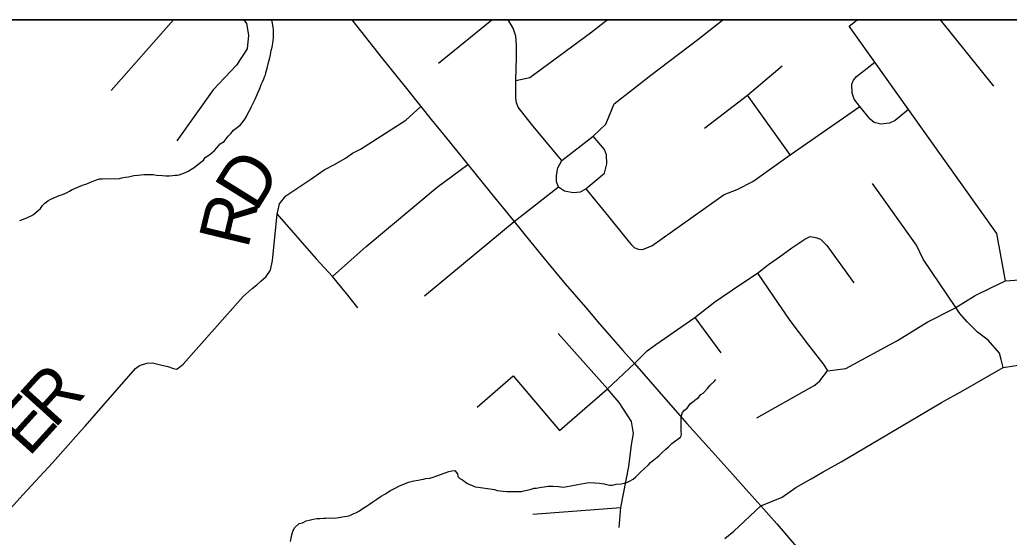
# Model space of a CAD drawing. Extents: x 0 to 34, y 0 to 22.
# Drawn here: x 7.327 to 7.879, y 20.611 to 20.9 of the extents above; entities that cross this region are included whole.
import ezdxf

# ---------------------------------------------------------------- set-up
doc = ezdxf.new("R2010")
doc.units = 0
for name, color, linetype in [('GM_X_Corporation', 7, 'Continuous'), ('GM_X_County_Road', 7, 'Continuous'), ('GM_X_Minor_River', 7, 'Continuous'), ('GM_X_Township_Road', 7, 'Continuous'), ('GM_X_Township_Road_Text', 7, 'Continuous'), ('SH_Cut_Line', 7, 'Continuous'), ('SH_Data', 7, 'Continuous')]:
    doc.layers.add(name, color=color, linetype=linetype)

msp = doc.modelspace()

# ---------------------------------------------------------------- linework, layer by layer
at = {"layer": 'GM_X_Corporation'}
msp.add_lwpolyline([(8.26616, 20.9), (5.67696, 20.9)], dxfattribs=at)
at = {"layer": 'GM_X_County_Road'}
for points in [[(7.51218, 20.9), (7.52876, 20.87897), (7.54272, 20.86169), (7.55062, 20.8516), (7.55642, 20.84445), (7.56416, 20.83483), (7.57693, 20.8193), (7.58928, 20.80385), (7.60265, 20.78743), (7.61188, 20.77591), (7.61933, 20.76684), (7.63107, 20.75281), (7.64373, 20.73824), (7.64922, 20.73172), (7.65677, 20.72298), (7.66327, 20.7155), (7.66968, 20.70825), (7.68346, 20.69251), (7.69903, 20.6749), (7.71112, 20.66129), (7.7229, 20.6482), (7.73176, 20.6382), (7.74011, 20.62899)], [(7.72022, 20.61062), (7.72521, 20.61471), (7.74011, 20.62899)], [(7.74011, 20.62899), (7.74903, 20.61883), (7.76007, 20.60604), (7.77071, 20.59385), (7.80361, 20.5542), (7.81116, 20.54488), (7.81835, 20.53624), (7.82091, 20.5329), (7.82605, 20.52635), (7.83042, 20.5216), (7.83593, 20.51704), (7.84448, 20.51101), (7.85884, 20.50097), (7.88029, 20.48584)]]:
    msp.add_lwpolyline(points, dxfattribs=at)
at = {"layer": 'GM_X_Minor_River'}
for points in [[(7.46841, 20.88985), (7.46853, 20.89459), (7.46837, 20.89573), (7.46786, 20.89802), (7.46752, 20.89974), (7.46747, 20.9)], [(7.32699, 20.78809), (7.33006, 20.78915), (7.3314, 20.78968), (7.33371, 20.79076), (7.33487, 20.79149), (7.3372, 20.7937), (7.33856, 20.7948), (7.33974, 20.79648), (7.34091, 20.79778), (7.34266, 20.79906), (7.344, 20.79978), (7.34593, 20.80068), (7.34765, 20.80139), (7.349, 20.80193), (7.35091, 20.80264), (7.35207, 20.80317), (7.35341, 20.80371), (7.35476, 20.80443), (7.3563, 20.80534), (7.35764, 20.80587), (7.35975, 20.80677), (7.36206, 20.80784), (7.36436, 20.80854), (7.36647, 20.80944), (7.3703, 20.81085), (7.37145, 20.8112), (7.37297, 20.81135), (7.37469, 20.8115), (7.37905, 20.81138), (7.38266, 20.81148), (7.384, 20.81182), (7.38591, 20.81215), (7.38763, 20.81249), (7.39068, 20.81317), (7.39277, 20.8133), (7.3962, 20.81378), (7.40133, 20.81365), (7.40322, 20.81341), (7.40663, 20.81313), (7.40853, 20.81289), (7.41024, 20.81303), (7.41214, 20.81317), (7.41366, 20.81332), (7.4148, 20.81329), (7.41595, 20.81345), (7.4194, 20.81488), (7.42094, 20.8156), (7.42248, 20.81651), (7.42422, 20.8176), (7.42635, 20.81925), (7.42945, 20.82164), (7.43044, 20.82313), (7.43295, 20.82477), (7.43567, 20.82716), (7.43684, 20.82865), (7.4388, 20.83087), (7.44092, 20.83215), (7.4421, 20.83363), (7.44328, 20.83512), (7.44464, 20.8366), (7.44621, 20.83846), (7.44834, 20.84011), (7.44989, 20.84121), (7.45106, 20.8425), (7.45244, 20.84455), (7.45343, 20.84605), (7.45423, 20.84773), (7.45563, 20.85035), (7.45623, 20.85166), (7.45683, 20.85279), (7.45744, 20.85429), (7.45823, 20.85578), (7.45985, 20.85954), (7.46085, 20.8616), (7.46167, 20.86385), (7.46247, 20.86573), (7.46308, 20.86704), (7.46349, 20.86816), (7.46409, 20.86929), (7.4643, 20.87042), (7.46494, 20.87306), (7.46578, 20.87626), (7.46641, 20.87871), (7.46684, 20.88041), (7.46706, 20.88173), (7.46728, 20.88286), (7.46771, 20.88475), (7.46814, 20.88701), (7.46841, 20.88985)], [(7.66396, 20.64156), (7.66588, 20.64208), (7.66703, 20.64262), (7.66896, 20.6437), (7.67051, 20.64499), (7.67246, 20.64703), (7.67344, 20.64814), (7.67518, 20.64961), (7.67752, 20.65183), (7.67869, 20.65312), (7.68334, 20.65679), (7.6851, 20.65865), (7.68723, 20.66049), (7.68879, 20.66177), (7.69054, 20.66363), (7.69558, 20.66748), (7.69599, 20.66879), (7.69584, 20.67031), (7.6957, 20.67222), (7.69574, 20.67373), (7.69578, 20.67544), (7.69586, 20.67866), (7.69608, 20.67979), (7.69649, 20.68092), (7.69766, 20.68222), (7.69921, 20.68331), (7.7, 20.68462), (7.70079, 20.68574), (7.70408, 20.68831), (7.70544, 20.68941), (7.70681, 20.69108), (7.70797, 20.69181), (7.71051, 20.6944), (7.71188, 20.69626), (7.71421, 20.69829), (7.71509, 20.69939)], [(7.47798, 20.60906), (7.47864, 20.61265), (7.47905, 20.61396), (7.47946, 20.61509), (7.48045, 20.61677), (7.48279, 20.61899), (7.4847, 20.6195), (7.48663, 20.62059), (7.48834, 20.62093), (7.49063, 20.62144), (7.49273, 20.62176), (7.49425, 20.62191), (7.49654, 20.62204), (7.49768, 20.62201), (7.49977, 20.62215), (7.50242, 20.62207), (7.5049, 20.62239), (7.50814, 20.62287), (7.50948, 20.62322), (7.51101, 20.62356), (7.51293, 20.62446), (7.51485, 20.62516), (7.51639, 20.62607), (7.51852, 20.62753), (7.52025, 20.62863), (7.52199, 20.62991), (7.52393, 20.63119), (7.52605, 20.63265), (7.52856, 20.63429), (7.53049, 20.63538), (7.53165, 20.63611), (7.53377, 20.63738), (7.53512, 20.63829), (7.53666, 20.63901), (7.53839, 20.63991), (7.54376, 20.64205), (7.54682, 20.64292), (7.54911, 20.64324), (7.55083, 20.64357), (7.55216, 20.64373), (7.5535, 20.64407), (7.5556, 20.64439), (7.55751, 20.64491), (7.55962, 20.64562), (7.56422, 20.64739), (7.56633, 20.6481), (7.56786, 20.64844), (7.56957, 20.64858), (7.57104, 20.64683), (7.57119, 20.64531), (7.5723, 20.64415), (7.5738, 20.64335), (7.57623, 20.64158), (7.57735, 20.64098), (7.57885, 20.64037), (7.58092, 20.63956), (7.58263, 20.63932), (7.59171, 20.63795), (7.59322, 20.63753), (7.59492, 20.63729), (7.59643, 20.63707), (7.59851, 20.63682), (7.60099, 20.63695), (7.60478, 20.63685), (7.60649, 20.63699), (7.60802, 20.63733), (7.60993, 20.63766), (7.61222, 20.63817), (7.61375, 20.6387), (7.61509, 20.63885), (7.61681, 20.63919), (7.61795, 20.63935), (7.61947, 20.6395), (7.62157, 20.63982), (7.62423, 20.63994), (7.62745, 20.63967), (7.62992, 20.63941), (7.6322, 20.63973), (7.6343, 20.64006), (7.63811, 20.64072), (7.64022, 20.64123), (7.64231, 20.64156), (7.64403, 20.64189), (7.64764, 20.6418), (7.65029, 20.64154), (7.65294, 20.64109), (7.65407, 20.64087), (7.65596, 20.64044), (7.6571, 20.64041), (7.65824, 20.64057), (7.65958, 20.64091), (7.66225, 20.64122), (7.66396, 20.64156)]]:
    msp.add_lwpolyline(points, dxfattribs=at)
at = {"layer": 'GM_X_Township_Road'}
for p, q in [((7.37803, 20.86047), (7.41281, 20.9)), ((7.56041, 20.87589), (7.59021, 20.9)), ((7.78942, 20.89648), (7.79394, 20.9)), ((7.87002, 20.86305), (7.8403, 20.9)), ((7.75659, 20.82469), (7.73284, 20.85797)), ((7.6293, 20.82151), (7.62617, 20.82526)), ((7.60265, 20.78743), (7.62737, 20.80676)), ((7.64268, 20.80571), (7.65526, 20.79025)), ((7.55263, 20.74595), (7.60265, 20.78743)), ((7.70332, 20.73402), (7.71793, 20.71422)), ((7.65473, 20.69408), (7.62729, 20.72495)), ((7.613, 20.62434), (7.66216, 20.62791))]:
    msp.add_line(p, q, dxfattribs=at)
for points in [[(7.45202, 20.9), (7.45349, 20.89784), (7.45459, 20.89143), (7.45386, 20.88373), (7.44781, 20.87476), (7.43481, 20.86084), (7.41466, 20.83245)], [(7.62617, 20.82526), (7.61237, 20.84178), (7.60483, 20.85126), (7.60395, 20.85371), (7.6036, 20.85652), (7.60364, 20.86609), (7.60399, 20.8789), (7.60399, 20.88592), (7.60364, 20.89084), (7.60206, 20.8954), (7.59927, 20.9)], [(7.60364, 20.86609), (7.61141, 20.86784), (7.64527, 20.89276), (7.65461, 20.9)], [(7.62737, 20.80676), (7.62632, 20.80957), (7.62632, 20.81308), (7.62702, 20.81747), (7.6293, 20.82151), (7.64667, 20.83502), (7.65387, 20.84187), (7.65843, 20.8531), (7.67896, 20.86907), (7.70515, 20.88908), (7.71895, 20.9)], [(7.87655, 20.75438), (7.87181, 20.78075), (7.8226, 20.84987), (7.8038, 20.87627), (7.78942, 20.89648)], [(7.8226, 20.84987), (7.81503, 20.84379), (7.81199, 20.84233), (7.80716, 20.84176), (7.80339, 20.84274), (7.80108, 20.84452), (7.79538, 20.8517), (7.79215, 20.85572), (7.79114, 20.85913), (7.79102, 20.86407), (7.79187, 20.86635), (7.79353, 20.86845), (7.8038, 20.87627)], [(7.70888, 20.83957), (7.73284, 20.85797), (7.75204, 20.8743)], [(7.3634, 20.6733), (7.3736, 20.68478), (7.39156, 20.70549), (7.39371, 20.70715), (7.3978, 20.7084), (7.40105, 20.70859), (7.40541, 20.70757), (7.40961, 20.70659), (7.41271, 20.70556), (7.41434, 20.70522), (7.41543, 20.70562), (7.41816, 20.708), (7.45154, 20.74568), (7.45654, 20.75006), (7.45919, 20.75211), (7.46146, 20.75416), (7.46433, 20.75681), (7.46676, 20.76037), (7.46797, 20.76566), (7.47047, 20.79163), (7.47183, 20.79738), (7.47538, 20.80177), (7.49037, 20.81191), (7.49681, 20.8163), (7.50241, 20.81925), (7.50862, 20.82281), (7.51255, 20.82554), (7.51702, 20.82788), (7.54223, 20.84402), (7.55062, 20.8516)], [(7.65526, 20.79025), (7.65746, 20.78755), (7.66676, 20.77596), (7.66817, 20.77439), (7.66966, 20.77294), (7.6719, 20.77206), (7.67431, 20.77193), (7.6794, 20.77386), (7.71975, 20.80264), (7.72708, 20.80527), (7.73568, 20.80975), (7.75659, 20.82469), (7.79538, 20.8517)], [(7.62737, 20.80676), (7.63075, 20.80466), (7.63566, 20.80361), (7.6397, 20.80413), (7.64268, 20.80571), (7.65299, 20.81449), (7.65439, 20.81958), (7.65422, 20.82467), (7.65295, 20.82756), (7.64667, 20.83502)], [(7.47047, 20.79163), (7.49219, 20.76672), (7.50142, 20.75688), (7.52007, 20.77361), (7.55978, 20.80658), (7.57693, 20.8193)], [(7.87539, 20.70607), (7.87418, 20.71053), (7.8732, 20.7141), (7.86696, 20.72124), (7.86104, 20.72586), (7.8552, 20.73154), (7.85114, 20.73624), (7.84888, 20.73959), (7.83068, 20.76655), (7.82691, 20.77438), (7.80239, 20.80861)], [(7.68159, 20.71893), (7.70332, 20.73402), (7.71456, 20.74262), (7.72904, 20.7526), (7.73837, 20.75876), (7.74453, 20.76355), (7.75054, 20.76777), (7.75751, 20.7728), (7.76465, 20.77767), (7.76773, 20.77921), (7.7709, 20.77864), (7.77349, 20.77767), (7.77706, 20.77418), (7.79199, 20.75325)], [(7.73837, 20.75876), (7.74709, 20.74578), (7.75642, 20.73231), (7.76682, 20.7186), (7.7753, 20.70749), (7.77741, 20.70421), (7.78757, 20.70542), (7.81644, 20.72104), (7.833, 20.73134), (7.8476, 20.73881), (7.84888, 20.73959), (7.85976, 20.74627), (7.86837, 20.75043), (7.87655, 20.75438), (7.8975, 20.75587), (7.92283, 20.75738)], [(7.51558, 20.7394), (7.50914, 20.74742), (7.50142, 20.75688)], [(7.74011, 20.62899), (7.75201, 20.63383), (7.75966, 20.63921), (7.76825, 20.64402), (7.77494, 20.6479), (7.78506, 20.65343), (7.84094, 20.68651), (7.85295, 20.69325), (7.87539, 20.70607), (7.88375, 20.70728), (7.95876, 20.72169)], [(7.66968, 20.70825), (7.67688, 20.71536), (7.68159, 20.71893)], [(7.58213, 20.68393), (7.60214, 20.70137), (7.62801, 20.67093), (7.65473, 20.69408), (7.66968, 20.70825)], [(7.73805, 20.67792), (7.77033, 20.69625), (7.77309, 20.69869), (7.77741, 20.70421)], [(7.66116, 20.61676), (7.66216, 20.62791), (7.6666, 20.65078), (7.66802, 20.66292), (7.66917, 20.66921), (7.66802, 20.67593), (7.66116, 20.6865), (7.65473, 20.69408)], [(7.2232, 20.53032), (7.23859, 20.54254), (7.25142, 20.55219), (7.27084, 20.57169), (7.29347, 20.59621), (7.31178, 20.61651), (7.3287, 20.63496), (7.34523, 20.65284), (7.36129, 20.67093), (7.3634, 20.6733)]]:
    msp.add_lwpolyline(points, dxfattribs=at)
at = {"layer": 'SH_Cut_Line'}
msp.add_lwpolyline([(8.9, 20.9), (5.67696, 20.9)], dxfattribs=at)
at = {"layer": 'SH_Data'}
msp.add_line((2.1, 20.9), (8.9, 20.9), dxfattribs=at)

# ---------------------------------------------------------------- texts
at = {"layer": 'GM_X_Township_Road_Text'}
for s, rotation, p in [('D', 58.1572, (7.45873, 20.79215)), ('R', 76.3717, (7.45415, 20.77167)), ('R', 47.7692, (7.3463, 20.67139)), ('E', 47.7678, (7.33202, 20.65565))]:
    msp.add_text(s, height=0.02841, rotation=rotation, dxfattribs=at).set_placement(p)

doc.saveas('drawing.dxf')
